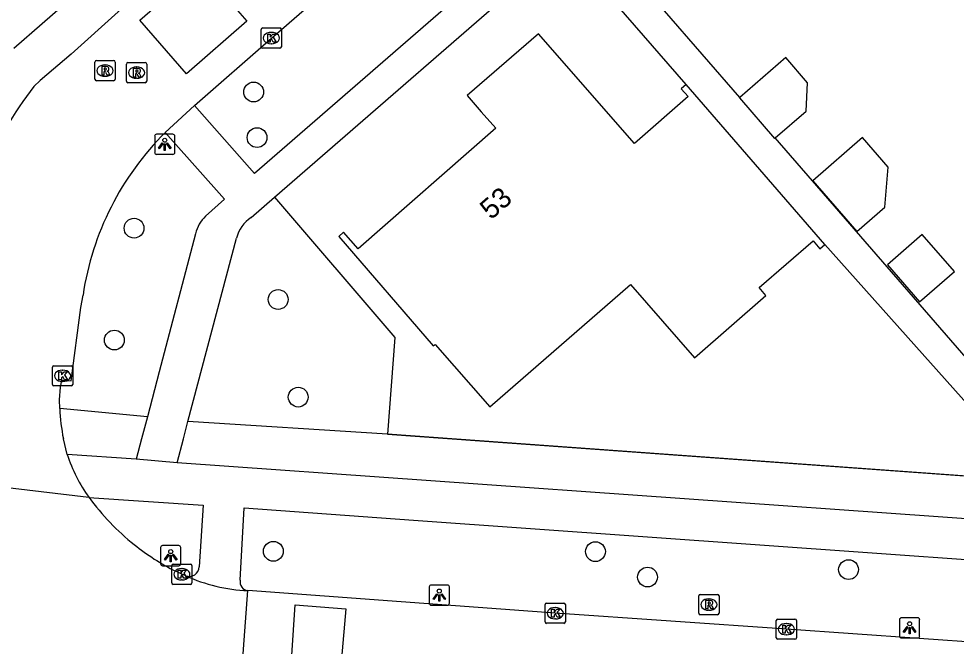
# Model space of a CAD drawing. Extents: x 155888 to 156864, y 383882 to 384671.
# Drawn here: x 156074.9 to 156121.25, y 383989.74 to 384020.77 of the extents above; entities that cross this region are included whole.
import ezdxf

# ---------------------------------------------------------------- set-up
doc = ezdxf.new("R2010")
doc.units = 0
for name, color, linetype in [('IMGEO_Boom', 7, 'Continuous'), ('IMGEO_Groenvoorziening', 7, 'Continuous'), ('IMGEO_Hek', 7, 'Continuous'), ('IMGEO_Kolk', 7, 'Continuous'), ('IMGEO_Lichtpunt', 7, 'Continuous'), ('IMGEO_Pand', 7, 'Continuous'), ('IMGEO_Pand_nummerreeks', 7, 'Continuous'), ('IMGEO_Rijbaan_lokaal_gesloten', 7, 'Continuous'), ('IMGEO_Rijbaan_lokaal_open', 7, 'Continuous'), ('IMGEO_Rioolput', 7, 'Continuous'), ('IMGEO_Voetpad_open', 7, 'Continuous')]:
    doc.layers.add(name, color=color, linetype=linetype)

msp = doc.modelspace()

# ---------------------------------------------------------------- linework, layer by layer
at = {"layer": 'IMGEO_Boom'}
for centre in [(156086.51, 384017.145), (156086.678, 384014.89), (156080.597, 384010.411), (156087.721, 384006.884), (156079.622, 384004.878), (156088.713, 384002.058), (156087.484, 383994.433), (156103.411, 383994.416), (156115.925, 383993.53), (156105.986, 383993.158)]:
    msp.add_circle(centre, 0.489, dxfattribs=at)
at = {"layer": 'IMGEO_Groenvoorziening'}
for points in [[(156087.541, 384011.949), (156093.483, 384005.001), (156093.133, 384000.218)], [(156081.255, 384001.082), (156076.923, 384001.488)], [(156093.133, 384000.218), (156083.261, 384000.847)], [(156125.2, 383997.909), (156093.133, 384000.218)]]:
    msp.add_lwpolyline(points, dxfattribs=at)
at = {"layer": 'IMGEO_Hek'}
for points in [[(156087.541, 384011.949), (156093.483, 384005.001), (156093.133, 384000.218)], [(156093.133, 384000.218), (156145.832, 383996.423)]]:
    msp.add_lwpolyline(points, dxfattribs=at)
at = {"layer": 'IMGEO_Kolk'}
for p, q in [((156086.883, 384019.386), (156086.883, 384020.238)), ((156086.958, 384020.312), (156087.81, 384020.312)), ((156087.884, 384020.238), (156087.884, 384019.386)), ((156087.371, 384020.092), (156087.396, 384020.092)), ((156087.81, 384019.312), (156086.958, 384019.312)), ((156087.394, 384019.532), (156087.369, 384019.532)), ((156076.561, 384002.685), (156076.561, 384003.537)), ((156076.636, 384003.611), (156077.488, 384003.611)), ((156077.562, 384003.537), (156077.562, 384002.685)), ((156077.049, 384003.391), (156077.074, 384003.391)), ((156077.488, 384002.611), (156076.636, 384002.611)), ((156077.072, 384002.831), (156077.047, 384002.831)), ((156082.534, 383993.799), (156083.386, 383993.799)), ((156082.459, 383992.873), (156082.459, 383993.725)), ((156082.947, 383993.579), (156082.972, 383993.579)), ((156083.46, 383993.725), (156083.46, 383992.873)), ((156082.97, 383993.019), (156082.945, 383993.019)), ((156083.386, 383992.799), (156082.534, 383992.799)), ((156100.922, 383990.946), (156100.922, 383991.798)), ((156100.997, 383991.872), (156101.849, 383991.872)), ((156101.41, 383991.652), (156101.435, 383991.652)), ((156101.923, 383991.798), (156101.923, 383990.946)), ((156101.433, 383991.092), (156101.408, 383991.092)), ((156112.425, 383991.084), (156113.277, 383991.084)), ((156101.849, 383990.872), (156100.997, 383990.872)), ((156112.35, 383990.158), (156112.35, 383991.01)), ((156112.838, 383990.864), (156112.863, 383990.864)), ((156113.351, 383991.01), (156113.351, 383990.158)), ((156112.861, 383990.304), (156112.836, 383990.304)), ((156113.277, 383990.084), (156112.425, 383990.084))]:
    msp.add_line(p, q, dxfattribs=at)
for points in [[(156086.883, 384019.386), (156086.883, 384020.238)], [(156086.958, 384020.312), (156087.81, 384020.312)], [(156087.884, 384020.238), (156087.884, 384019.386)], [(156087.204, 384020.012), (156087.327, 384020.012), (156087.327, 384019.861), (156087.457, 384020.012), (156087.621, 384020.012), (156087.475, 384019.861), (156087.628, 384019.612), (156087.476, 384019.612), (156087.391, 384019.776), (156087.327, 384019.709), (156087.327, 384019.612), (156087.204, 384019.612), (156087.204, 384020.012)], [(156087.81, 384019.312), (156086.958, 384019.312)], [(156076.561, 384002.685), (156076.561, 384003.537)], [(156076.636, 384003.611), (156077.488, 384003.611)], [(156077.562, 384003.537), (156077.562, 384002.685)], [(156076.882, 384003.311), (156077.005, 384003.311), (156077.005, 384003.16), (156077.135, 384003.311), (156077.299, 384003.311), (156077.153, 384003.16), (156077.306, 384002.911), (156077.154, 384002.911), (156077.069, 384003.075), (156077.005, 384003.008), (156077.005, 384002.911), (156076.882, 384002.911), (156076.882, 384003.311)], [(156077.488, 384002.611), (156076.636, 384002.611)], [(156082.534, 383993.799), (156083.386, 383993.799)], [(156082.459, 383992.873), (156082.459, 383993.725)], [(156082.78, 383993.499), (156082.903, 383993.499), (156082.903, 383993.348), (156083.033, 383993.499), (156083.197, 383993.499), (156083.051, 383993.348), (156083.204, 383993.099), (156083.052, 383993.099), (156082.967, 383993.263), (156082.903, 383993.196), (156082.903, 383993.099), (156082.78, 383993.099), (156082.78, 383993.499)], [(156083.46, 383993.725), (156083.46, 383992.873)], [(156083.386, 383992.799), (156082.534, 383992.799)], [(156100.922, 383990.946), (156100.922, 383991.798)], [(156100.997, 383991.872), (156101.849, 383991.872)], [(156101.243, 383991.572), (156101.366, 383991.572), (156101.366, 383991.421), (156101.496, 383991.572), (156101.66, 383991.572), (156101.514, 383991.421), (156101.667, 383991.172), (156101.515, 383991.172), (156101.43, 383991.336), (156101.366, 383991.269), (156101.366, 383991.172), (156101.243, 383991.172), (156101.243, 383991.572)], [(156101.923, 383991.798), (156101.923, 383990.946)], [(156112.425, 383991.084), (156113.277, 383991.084)], [(156101.849, 383990.872), (156100.997, 383990.872)], [(156112.35, 383990.158), (156112.35, 383991.01)], [(156112.671, 383990.784), (156112.794, 383990.784), (156112.794, 383990.633), (156112.924, 383990.784), (156113.088, 383990.784), (156112.942, 383990.633), (156113.095, 383990.384), (156112.943, 383990.384), (156112.858, 383990.548), (156112.794, 383990.481), (156112.794, 383990.384), (156112.671, 383990.384), (156112.671, 383990.784)], [(156113.351, 383991.01), (156113.351, 383990.158)], [(156113.277, 383990.084), (156112.425, 383990.084)]]:
    msp.add_lwpolyline(points, dxfattribs=at)
for centre, start, end in [((156086.96, 384020.236), 91.552, 178.448), ((156086.96, 384020.236), 91.552, 178.448), ((156087.808, 384020.236), 1.552, 88.448), ((156087.808, 384020.236), 1.552, 88.448), ((156086.96, 384019.388), 181.552, 268.448), ((156086.96, 384019.388), 181.552, 268.448), ((156087.808, 384019.388), 271.552, 358.448), ((156087.808, 384019.388), 271.552, 358.448), ((156076.638, 384003.535), 91.552, 178.448), ((156076.638, 384003.535), 91.552, 178.448), ((156077.486, 384003.535), 1.552, 88.448), ((156077.486, 384003.535), 1.552, 88.448), ((156076.638, 384002.687), 181.552, 268.448), ((156076.638, 384002.687), 181.552, 268.448), ((156077.486, 384002.687), 271.552, 358.448), ((156077.486, 384002.687), 271.552, 358.448), ((156082.536, 383993.723), 91.552, 178.448), ((156082.536, 383993.723), 91.552, 178.448), ((156083.384, 383993.723), 1.552, 88.448), ((156083.384, 383993.723), 1.552, 88.448), ((156082.536, 383992.875), 181.552, 268.448), ((156082.536, 383992.875), 181.552, 268.448), ((156083.384, 383992.875), 271.552, 358.448), ((156083.384, 383992.875), 271.552, 358.448), ((156100.999, 383991.796), 91.552, 178.448), ((156100.999, 383991.796), 91.552, 178.448), ((156101.847, 383991.796), 1.552, 88.448), ((156101.847, 383991.796), 1.552, 88.448), ((156112.427, 383991.008), 91.552, 178.448), ((156112.427, 383991.008), 91.552, 178.448), ((156113.275, 383991.008), 1.552, 88.448), ((156113.275, 383991.008), 1.552, 88.448), ((156100.999, 383990.948), 181.552, 268.448), ((156100.999, 383990.948), 181.552, 268.448), ((156101.847, 383990.948), 271.552, 358.448), ((156101.847, 383990.948), 271.552, 358.448), ((156112.427, 383990.16), 181.552, 268.448), ((156112.427, 383990.16), 181.552, 268.448), ((156113.275, 383990.16), 271.552, 358.448), ((156113.275, 383990.16), 271.552, 358.448)]:
    msp.add_arc(centre, 0.0765, start, end, dxfattribs=at)
for centre, major_axis, ratio, start_param, end_param in [((156087.37, 384019.812), (-0.387, 0.002), 0.722429, 4.712389, 7.853982), ((156087.395, 384019.812), (-0.39, 0.002), 0.717154, 1.570796, 4.712389), ((156077.048, 384003.111), (-0.387, 0.002), 0.722429, 4.712389, 7.853982), ((156077.073, 384003.111), (-0.39, 0.002), 0.717154, 1.570796, 4.712389), ((156082.946, 383993.299), (-0.387, 0.002), 0.722429, 4.712389, 7.853982), ((156082.971, 383993.299), (-0.39, 0.002), 0.717154, 1.570796, 4.712389), ((156101.409, 383991.372), (-0.387, 0.002), 0.722429, 4.712389, 7.853982), ((156101.434, 383991.372), (-0.39, 0.002), 0.717154, 1.570796, 4.712389), ((156112.837, 383990.584), (-0.387, 0.002), 0.722429, 4.712389, 7.853982), ((156112.862, 383990.584), (-0.39, 0.002), 0.717154, 1.570796, 4.712389)]:
    msp.add_ellipse(centre, major_axis=major_axis, ratio=ratio, start_param=start_param, end_param=end_param, dxfattribs=at)
at = {"layer": 'IMGEO_Lichtpunt'}
for p, q in [((156081.616, 384014.964), (156081.616, 384014.157)), ((156081.616, 384014.964), (156081.616, 384014.157)), ((156082.518, 384015.059), (156081.71, 384015.059)), ((156082.518, 384015.059), (156081.71, 384015.059)), ((156082.612, 384014.157), (156082.612, 384014.964)), ((156082.612, 384014.157), (156082.612, 384014.964)), ((156081.71, 384014.063), (156082.518, 384014.063)), ((156081.71, 384014.063), (156082.518, 384014.063)), ((156081.912, 383994.621), (156081.912, 383993.814)), ((156081.912, 383994.621), (156081.912, 383993.814)), ((156082.814, 383994.716), (156082.006, 383994.716)), ((156082.814, 383994.716), (156082.006, 383994.716)), ((156082.908, 383993.814), (156082.908, 383994.621)), ((156082.908, 383993.814), (156082.908, 383994.621)), ((156082.006, 383993.72), (156082.814, 383993.72)), ((156082.006, 383993.72), (156082.814, 383993.72)), ((156095.191, 383992.672), (156095.191, 383991.865)), ((156095.191, 383992.672), (156095.191, 383991.865)), ((156096.093, 383992.767), (156095.285, 383992.767)), ((156096.093, 383992.767), (156095.285, 383992.767)), ((156096.187, 383991.865), (156096.187, 383992.672)), ((156096.187, 383991.865), (156096.187, 383992.672)), ((156095.285, 383991.771), (156096.093, 383991.771)), ((156095.285, 383991.771), (156096.093, 383991.771)), ((156118.445, 383991.052), (156118.445, 383990.245)), ((156118.445, 383991.052), (156118.445, 383990.245)), ((156119.347, 383991.147), (156118.539, 383991.147)), ((156119.347, 383991.147), (156118.539, 383991.147)), ((156119.441, 383990.245), (156119.441, 383991.052)), ((156119.441, 383990.245), (156119.441, 383991.052)), ((156118.539, 383990.151), (156119.347, 383990.151)), ((156118.539, 383990.151), (156119.347, 383990.151))]:
    msp.add_line(p, q, dxfattribs=at)
for points in [[(156081.99, 384014.628), (156082.029, 384014.6), (156081.841, 384014.338), (156081.803, 384014.365), (156081.99, 384014.628)], [(156082.092, 384014.58), (156082.139, 384014.58), (156082.139, 384014.258), (156082.092, 384014.258), (156082.092, 384014.58)], [(156082.202, 384014.6), (156082.24, 384014.627), (156082.427, 384014.365), (156082.388, 384014.337), (156082.202, 384014.6)], [(156082.286, 383994.285), (156082.325, 383994.257), (156082.137, 383993.995), (156082.099, 383994.022), (156082.286, 383994.285)], [(156082.498, 383994.257), (156082.536, 383994.284), (156082.723, 383994.022), (156082.684, 383993.994), (156082.498, 383994.257)], [(156082.388, 383994.237), (156082.435, 383994.237), (156082.435, 383993.915), (156082.388, 383993.915), (156082.388, 383994.237)], [(156095.565, 383992.336), (156095.604, 383992.308), (156095.416, 383992.046), (156095.378, 383992.073), (156095.565, 383992.336)], [(156095.667, 383992.288), (156095.714, 383992.288), (156095.714, 383991.966), (156095.667, 383991.966), (156095.667, 383992.288)], [(156095.777, 383992.308), (156095.815, 383992.335), (156096.002, 383992.073), (156095.963, 383992.045), (156095.777, 383992.308)], [(156118.819, 383990.716), (156118.858, 383990.688), (156118.67, 383990.426), (156118.632, 383990.453), (156118.819, 383990.716)], [(156118.921, 383990.668), (156118.968, 383990.668), (156118.968, 383990.346), (156118.921, 383990.346), (156118.921, 383990.668)], [(156119.031, 383990.688), (156119.069, 383990.715), (156119.256, 383990.453), (156119.217, 383990.425), (156119.031, 383990.688)]]:
    msp.add_lwpolyline(points, dxfattribs=at)
for centre in [(156082.115, 384014.762), (156082.411, 383994.419), (156095.69, 383992.47), (156118.944, 383990.85)]:
    msp.add_circle(centre, 0.0994, dxfattribs=at)
for centre, start, end in [((156081.71, 384014.964), 90, 180), ((156081.71, 384014.964), 90, 180), ((156082.518, 384014.964), 0, 90), ((156082.518, 384014.964), 0, 90), ((156081.71, 384014.157), 180, 270), ((156081.71, 384014.157), 180, 270), ((156082.518, 384014.157), 270, 0), ((156082.518, 384014.157), 270, 360), ((156082.006, 383994.621), 90, 180), ((156082.006, 383994.621), 90, 180), ((156082.814, 383994.621), 0, 90), ((156082.814, 383994.621), 0, 90), ((156082.006, 383993.814), 180, 270), ((156082.006, 383993.814), 180, 270), ((156082.814, 383993.814), 270, 0), ((156082.814, 383993.814), 270, 360), ((156095.285, 383992.672), 90, 180), ((156095.285, 383992.672), 90, 180), ((156096.093, 383992.672), 0, 90), ((156096.093, 383992.672), 0, 90), ((156095.285, 383991.865), 180, 270), ((156095.285, 383991.865), 180, 270), ((156096.093, 383991.865), 270, 0), ((156096.093, 383991.865), 270, 360), ((156118.539, 383991.052), 90, 180), ((156118.539, 383991.052), 90, 180), ((156119.347, 383991.052), 0, 90), ((156119.347, 383991.052), 0, 90), ((156118.539, 383990.245), 180, 270), ((156118.539, 383990.245), 180, 270), ((156119.347, 383990.245), 270, 0), ((156119.347, 383990.245), 270, 360)]:
    msp.add_arc(centre, 0.0946, start, end, dxfattribs=at)
at = {"layer": 'IMGEO_Pand'}
for points in [[(156107.89, 384017.512), (156107.656, 384017.308), (156107.999, 384016.916), (156105.337, 384014.592), (156100.59, 384020.028), (156097.062, 384016.972), (156097.767, 384016.167), (156098.477, 384015.355), (156091.671, 384009.393), (156090.956, 384010.209), (156090.719, 384010), (156095.388, 384004.588), (156095.478, 384004.667), (156098.186, 384001.574), (156105.143, 384007.633), (156108.3, 384004.008), (156111.842, 384007.08), (156111.5, 384007.473), (156114.172, 384009.79), (156114.513, 384009.397), (156114.755, 384009.607)], [(156112.291, 384014.875), (156113.822, 384016.203), (156113.895, 384017.6), (156112.817, 384018.843), (156110.552, 384016.877)], [(156114.755, 384009.607), (156107.89, 384017.512)], [(156110.552, 384016.877), (156110.527, 384016.855), (156112.265, 384014.852), (156112.291, 384014.875)], [(156116.33, 384010.247), (156117.715, 384011.448), (156117.877, 384013.433), (156116.613, 384014.89), (156114.153, 384012.756), (156116.33, 384010.247)], [(156119.438, 384006.773), (156121.16, 384008.266), (156119.568, 384010.101), (156117.847, 384008.607), (156119.438, 384006.773)]]:
    msp.add_lwpolyline(points, dxfattribs=at)
at = {"layer": 'IMGEO_Rijbaan_lokaal_gesloten'}
for points in [[(156131.822, 384066.268), (156079.811, 384021.104), (156077.481, 384019.012), (156075.96, 384017.712), (156075.644, 384017.414)], [(156083.578, 384016.476), (156087.385, 384019.812), (156128.423, 384055.413)], [(156082.143, 384015.142), (156083.578, 384016.476)], [(156076.923, 384001.488), (156076.917, 384001.921), (156076.965, 384002.552), (156077.028, 384002.893), (156077.482, 384002.859), (156077.969, 384006.484), (156078.073, 384007.105)], [(156077.293, 383999.226), (156077.101, 384000)], [(156078.368, 383997.099), (156069.882, 383998.103)], [(156083.15, 383993.227), (156082.96, 383993.297), (156082.656, 383993.449)], [(156085.954, 383988.92), (156086.217, 383992.489)], [(156146.469, 383988.213), (156129.263, 383989.432), (156112.851, 383990.583), (156101.423, 383991.37), (156093.812, 383991.938), (156086.217, 383992.489)]]:
    msp.add_lwpolyline(points, dxfattribs=at)
for centre, radius, start, end in [((156091.604, 384005.046), 20.191, 142.2272, 170.1429), ((156092.187, 384005.007), 14.269, 134.7399, 171.5441), ((156085.915, 384001.809), 8.997, 182.0443, 191.5987), ((156084.552, 384001.559), 7.624, 197.8208, 215.8039), ((156088.002, 384004.103), 11.91, 216.0175, 231.6279), ((156087.838, 384003.764), 11.544, 231.2235, 243.3287), ((156086.55, 384000.617), 8.135, 245.2902, 267.6505)]:
    msp.add_arc(centre, radius, start, end, dxfattribs=at)
at = {"layer": 'IMGEO_Rijbaan_lokaal_open'}
for points in [[(156086.174, 384020.648), (156083.185, 384018.047), (156080.879, 384020.697), (156083.868, 384023.298), (156086.174, 384020.648)], [(156078.852, 384022.966), (156074.654, 384019.297)], [(156090.857, 383989.13), (156088.405, 383989.298), (156088.563, 383991.79), (156091.065, 383991.594), (156090.857, 383989.13)]]:
    msp.add_lwpolyline(points, dxfattribs=at)
at = {"layer": 'IMGEO_Rioolput'}
for p, q in [((156078.661, 384017.775), (156078.661, 384018.627)), ((156078.736, 384018.701), (156079.588, 384018.701)), ((156079.149, 384018.481), (156079.174, 384018.481)), ((156079.662, 384018.627), (156079.662, 384017.775)), ((156080.22, 384017.676), (156080.22, 384018.528)), ((156080.295, 384018.602), (156081.147, 384018.602)), ((156080.708, 384018.382), (156080.733, 384018.382)), ((156081.221, 384018.528), (156081.221, 384017.676)), ((156079.172, 384017.921), (156079.147, 384017.921)), ((156079.588, 384017.701), (156078.736, 384017.701)), ((156081.147, 384017.602), (156080.295, 384017.602)), ((156080.731, 384017.822), (156080.706, 384017.822)), ((156108.52, 383991.374), (156108.52, 383992.226)), ((156108.595, 383992.3), (156109.447, 383992.3)), ((156109.008, 383992.08), (156109.033, 383992.08)), ((156109.521, 383992.226), (156109.521, 383991.374)), ((156109.031, 383991.52), (156109.006, 383991.52)), ((156109.447, 383991.3), (156108.595, 383991.3))]:
    msp.add_line(p, q, dxfattribs=at)
for points in [[(156078.661, 384017.775), (156078.661, 384018.627)], [(156078.736, 384018.701), (156079.588, 384018.701)], [(156079.25, 384018.399), (156078.998, 384018.401), (156078.998, 384018.001)], [(156079.662, 384018.627), (156079.662, 384017.775)], [(156080.22, 384017.676), (156080.22, 384018.528)], [(156080.295, 384018.602), (156081.147, 384018.602)], [(156081.221, 384018.528), (156081.221, 384017.676)], [(156078.998, 384018.001), (156079.122, 384018.001), (156079.122, 384018.163), (156079.133, 384018.163)], [(156079.176, 384018.32), (156079.122, 384018.32), (156079.122, 384018.239)], [(156079.122, 384018.239), (156079.174, 384018.239)], [(156079.18, 384018.134), (156079.251, 384018.001), (156079.391, 384018.001), (156079.326, 384018.127)], [(156080.809, 384018.3), (156080.557, 384018.302), (156080.557, 384017.902)], [(156080.557, 384017.902), (156080.681, 384017.902), (156080.681, 384018.064), (156080.692, 384018.064)], [(156080.735, 384018.221), (156080.681, 384018.221), (156080.681, 384018.14)], [(156080.681, 384018.14), (156080.733, 384018.14)], [(156080.739, 384018.035), (156080.81, 384017.902), (156080.95, 384017.902), (156080.885, 384018.028)], [(156079.588, 384017.701), (156078.736, 384017.701)], [(156081.147, 384017.602), (156080.295, 384017.602)], [(156108.52, 383991.374), (156108.52, 383992.226)], [(156108.595, 383992.3), (156109.447, 383992.3)], [(156109.109, 383991.998), (156108.857, 383992), (156108.857, 383991.6)], [(156109.521, 383992.226), (156109.521, 383991.374)], [(156108.857, 383991.6), (156108.981, 383991.6), (156108.981, 383991.762), (156108.992, 383991.762)], [(156109.035, 383991.919), (156108.981, 383991.919), (156108.981, 383991.838)], [(156108.981, 383991.838), (156109.033, 383991.838)], [(156109.039, 383991.733), (156109.11, 383991.6), (156109.25, 383991.6), (156109.185, 383991.726)], [(156109.447, 383991.3), (156108.595, 383991.3)]]:
    msp.add_lwpolyline(points, dxfattribs=at)
for centre, radius, start, end in [((156078.738, 384018.625), 0.0765, 91.552, 178.448), ((156078.738, 384018.625), 0.0765, 91.552, 178.448), ((156079.249, 384018.289), 0.109, 350.3612, 89.416), ((156079.586, 384018.625), 0.0765, 1.552, 88.448), ((156079.586, 384018.625), 0.0765, 1.552, 88.448), ((156080.297, 384018.526), 0.0765, 91.552, 178.448), ((156080.297, 384018.526), 0.0765, 91.552, 178.448), ((156081.145, 384018.526), 0.0765, 1.552, 88.448), ((156081.145, 384018.526), 0.0765, 1.552, 88.448), ((156079.132, 384018.11), 0.0533, 26.0293, 88.6989), ((156079.158, 384018.428), 0.19, 274.7715, 282.9687), ((156079.182, 384018.224), 0.0964, 77.0061, 93.1865), ((156079.196, 384018.281), 0.0378, 276.6634, 79.6772), ((156079.247, 384018.289), 0.112, 277.5842, 350.9817), ((156079.231, 384018.074), 0.108, 29.5134, 73.7905), ((156080.691, 384018.011), 0.0533, 26.0293, 88.6989), ((156080.717, 384018.329), 0.19, 274.7715, 282.9687), ((156080.741, 384018.125), 0.0964, 77.0061, 93.1865), ((156080.755, 384018.182), 0.0378, 276.6634, 79.6772), ((156080.808, 384018.19), 0.109, 350.3612, 89.416), ((156080.806, 384018.19), 0.112, 277.5842, 350.9817), ((156080.79, 384017.975), 0.108, 29.5134, 73.7905), ((156078.738, 384017.777), 0.0765, 181.552, 268.448), ((156078.738, 384017.777), 0.0765, 181.552, 268.448), ((156079.586, 384017.777), 0.0765, 271.552, 358.448), ((156079.586, 384017.777), 0.0765, 271.552, 358.448), ((156080.297, 384017.678), 0.0765, 181.552, 268.448), ((156080.297, 384017.678), 0.0765, 181.552, 268.448), ((156081.145, 384017.678), 0.0765, 271.552, 358.448), ((156081.145, 384017.678), 0.0765, 271.552, 358.448), ((156108.597, 383992.224), 0.0765, 91.552, 178.448), ((156108.597, 383992.224), 0.0765, 91.552, 178.448), ((156109.108, 383991.888), 0.109, 350.3612, 89.416), ((156109.445, 383992.224), 0.0765, 1.552, 88.448), ((156109.445, 383992.224), 0.0765, 1.552, 88.448), ((156108.991, 383991.709), 0.0533, 26.0293, 88.6989), ((156109.017, 383992.027), 0.19, 274.7715, 282.9687), ((156109.041, 383991.823), 0.0964, 77.0061, 93.1865), ((156109.055, 383991.88), 0.0378, 276.6634, 79.6772), ((156109.106, 383991.888), 0.112, 277.5842, 350.9817), ((156109.09, 383991.673), 0.108, 29.5134, 73.7905), ((156108.597, 383991.376), 0.0765, 181.552, 268.448), ((156108.597, 383991.376), 0.0765, 181.552, 268.448), ((156109.445, 383991.376), 0.0765, 271.552, 358.448), ((156109.445, 383991.376), 0.0765, 271.552, 358.448)]:
    msp.add_arc(centre, radius, start, end, dxfattribs=at)
for centre, major_axis, ratio, start_param, end_param in [((156079.148, 384018.201), (-0.387, 0.002), 0.722429, 4.712389, 7.853982), ((156079.173, 384018.201), (-0.39, 0.002), 0.717154, 1.570796, 4.712389), ((156080.707, 384018.102), (-0.387, 0.002), 0.722429, 4.712389, 7.853982), ((156080.732, 384018.102), (-0.39, 0.002), 0.717154, 1.570796, 4.712389), ((156109.007, 383991.8), (-0.387, 0.002), 0.722429, 4.712389, 7.853982), ((156109.032, 383991.8), (-0.39, 0.002), 0.717154, 1.570796, 4.712389)]:
    msp.add_ellipse(centre, major_axis=major_axis, ratio=ratio, start_param=start_param, end_param=end_param, dxfattribs=at)
at = {"layer": 'IMGEO_Voetpad_open'}
for points in [[(156129.706, 384053.897), (156128.2, 384052.585), (156129.849, 384050.698), (156086.548, 384013.11), (156083.578, 384016.476)], [(156110.552, 384016.877), (156103.095, 384025.46)], [(156087.541, 384011.949), (156101.893, 384024.416)], [(156107.89, 384017.512), (156101.893, 384024.416)], [(156082.143, 384015.142), (156082.403, 384014.85), (156085.073, 384011.845), (156084.134, 384011.006)], [(156139.364, 383996.889), (156139.471, 383998.377), (156125.768, 383999.363), (156112.291, 384014.875)], [(156086.382, 384010.942), (156087.541, 384011.949)], [(156083.634, 384010.135), (156081.844, 384003.31), (156081.255, 384001.082)], [(156083.261, 384000.847), (156085.659, 384009.919)], [(156125.2, 383997.909), (156114.755, 384009.607)], [(156081.255, 384001.082), (156080.969, 384000), (156080.701, 383998.983)], [(156082.733, 383998.809), (156083.037, 384000), (156083.261, 384000.847)], [(156080.701, 383998.983), (156077.293, 383999.226)], [(156082.733, 383998.809), (156080.701, 383998.983)], [(156149.077, 383994.065), (156145.446, 383994.355), (156082.733, 383998.809)], [(156078.368, 383997.099), (156084.009, 383996.719), (156083.814, 383993.665)], [(156085.842, 383993.002), (156086.044, 383996.583), (156094.413, 383995.975), (156145.324, 383992.343), (156148.709, 383992.051)]]:
    msp.add_lwpolyline(points, dxfattribs=at)
for centre, radius, start, end in [((156085.336, 384009.737), 1.748, 133.4481, 166.8357), ((156087.343, 384009.496), 1.736, 123.5975, 165.9014), ((156083.331, 383993.675), 0.483, 248.0649, 358.7559), ((156086.282, 383992.93), 0.446, 170.704, 261.6292)]:
    msp.add_arc(centre, radius, start, end, dxfattribs=at)

# ---------------------------------------------------------------- texts
at = {"layer": 'IMGEO_Pand_nummerreeks'}
msp.add_text('53', height=1, rotation=41.2181, dxfattribs=at).set_placement((156098.247, 384010.793))

doc.saveas('drawing.dxf')
